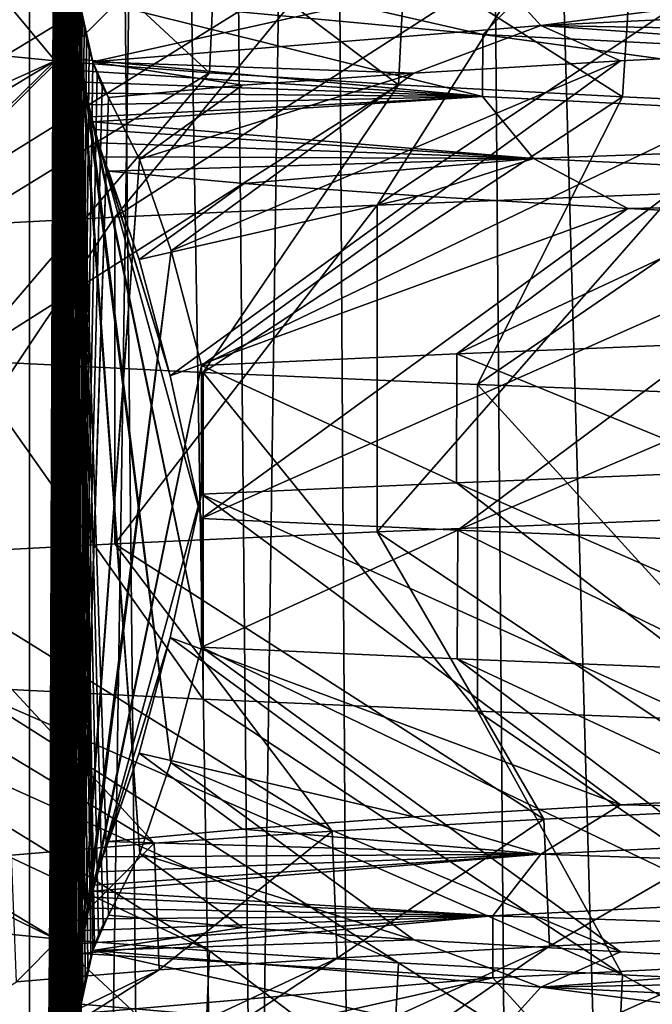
# Model space of a CAD drawing. Header units: millimetres. Extents: x -39.5 to 39.5, y -2 to 94.9.
# Tile 442 of 656: x -13 to -11.7, y 49 to 51. Entities that reach past the tile are written whole.
import ezdxf

# ---------------------------------------------------------------- set-up
doc = ezdxf.new("R2010")
doc.units = ezdxf.units.MM
doc.header["$LTSCALE"] = 65.185185
for name, color, linetype in [('12', 7, 'CONTINUOUS'), ('17', 7, 'CONTINUOUS'), ('172', 7, 'CONTINUOUS'), ('173', 7, 'CONTINUOUS'), ('174', 7, 'CONTINUOUS'), ('175', 7, 'CONTINUOUS'), ('176', 7, 'CONTINUOUS'), ('177', 7, 'CONTINUOUS'), ('39', 7, 'CONTINUOUS'), ('43', 7, 'CONTINUOUS'), ('460', 7, 'CONTINUOUS'), ('530', 7, 'CONTINUOUS'), ('531', 7, 'CONTINUOUS'), ('55', 7, 'CONTINUOUS'), ('619', 7, 'CONTINUOUS'), ('620', 7, 'CONTINUOUS'), ('621', 7, 'CONTINUOUS'), ('622', 7, 'CONTINUOUS')]:
    doc.layers.add(name, color=color, linetype=linetype)

msp = doc.modelspace()

# ---------------------------------------------------------------- linework, layer by layer
at = {"layer": '12', "color": 7, "linetype": 'Continuous'}
for points in [[(-12.7232, 71, 11.4175), (-13.4463, 71, 10.5564), (-13.0028, 38.2974, 10.65), (-12.7232, 71, 11.4175)], [(-12.4134, 38.2987, 11.3315), (-12.7232, 71, 11.4175), (-13.0028, 38.2974, 10.65), (-12.4134, 38.2987, 11.3315)]]:
    msp.add_3dface(points, dxfattribs=at)
at = {"layer": '17', "color": 7, "linetype": 'Continuous'}
for points in [[(-12.8987, 50.8973, -3.6307), (-13.1284, 51.1734, -2.6844), (-13.1339, 50.9211, -2.6571), (-12.8987, 50.8973, -3.6307)], [(-12.8892, 51.1495, -3.6644), (-13.1284, 51.1734, -2.6844), (-12.8987, 50.8973, -3.6307), (-12.8892, 51.1495, -3.6644)], [(-12.5919, 50.8735, -4.5831), (-12.8892, 51.1495, -3.6644), (-12.8987, 50.8973, -3.6307), (-12.5919, 50.8735, -4.5831)], [(-12.5805, 51.1257, -4.6143), (-12.8892, 51.1495, -3.6644), (-12.5919, 50.8735, -4.5831), (-12.5805, 51.1257, -4.6143)], [(-12.215, 50.8497, -5.5095), (-12.5805, 51.1257, -4.6143), (-12.5919, 50.8735, -4.5831), (-12.215, 50.8497, -5.5095)], [(-12.2024, 51.102, -5.5374), (-12.5805, 51.1257, -4.6143), (-12.215, 50.8497, -5.5095), (-12.2024, 51.102, -5.5374)], [(-11.7694, 50.8259, -6.4063), (-12.2024, 51.102, -5.5374), (-12.215, 50.8497, -5.5095), (-11.7694, 50.8259, -6.4063)], [(-11.7531, 51.0781, -6.4363), (-12.2024, 51.102, -5.5374), (-11.7694, 50.8259, -6.4063), (-11.7531, 51.0781, -6.4363)], [(-11.2572, 50.8021, -7.2688), (-11.7531, 51.0781, -6.4363), (-11.7694, 50.8259, -6.4063), (-11.2572, 50.8021, -7.2688)], [(-11.2356, 51.0542, -7.3022), (-11.7531, 51.0781, -6.4363), (-11.2572, 50.8021, -7.2688), (-11.2356, 51.0542, -7.3022)], [(-11.9258, 49.3883, 6.1102), (-11.4369, 49.4121, 6.9826), (-11.9148, 49.1359, 6.1317), (-11.9258, 49.3883, 6.1102)], [(-11.9148, 49.1359, 6.1317), (-11.4369, 49.4121, 6.9826), (-11.4241, 49.1597, 7.0035), (-11.9148, 49.1359, 6.1317)], [(-12.3475, 49.3646, 5.2056), (-11.9258, 49.3883, 6.1102), (-12.3376, 49.1122, 5.2292), (-12.3475, 49.3646, 5.2056)], [(-12.3376, 49.1122, 5.2292), (-11.9258, 49.3883, 6.1102), (-11.9148, 49.1359, 6.1317), (-12.3376, 49.1122, 5.2292)], [(-12.7017, 49.3408, 4.2694), (-12.3475, 49.3646, 5.2056), (-12.6917, 49.0886, 4.299), (-12.7017, 49.3408, 4.2694)], [(-12.6917, 49.0886, 4.299), (-12.3475, 49.3646, 5.2056), (-12.3376, 49.1122, 5.2292), (-12.6917, 49.0886, 4.299)], [(-12.986, 49.317, 3.3052), (-12.7017, 49.3408, 4.2694), (-12.9758, 49.0649, 3.3449), (-12.986, 49.317, 3.3052)], [(-12.9758, 49.0649, 3.3449), (-12.7017, 49.3408, 4.2694), (-12.6917, 49.0886, 4.299), (-12.9758, 49.0649, 3.3449)], [(-12.9059, 48.8979, -3.6052), (-13.1339, 49.1741, -2.6571), (-13.1399, 48.9218, -2.6275), (-12.9059, 48.8979, -3.6052)], [(-12.8987, 49.1503, -3.6307), (-13.1339, 49.1741, -2.6571), (-12.9059, 48.8979, -3.6052), (-12.8987, 49.1503, -3.6307)], [(-12.6019, 48.8742, -4.5554), (-12.8987, 49.1503, -3.6307), (-12.9059, 48.8979, -3.6052), (-12.6019, 48.8742, -4.5554)], [(-12.5919, 49.1265, -4.5831), (-12.8987, 49.1503, -3.6307), (-12.6019, 48.8742, -4.5554), (-12.5919, 49.1265, -4.5831)], [(-12.2276, 48.8505, -5.4814), (-12.5919, 49.1265, -4.5831), (-12.6019, 48.8742, -4.5554), (-12.2276, 48.8505, -5.4814)], [(-12.215, 49.1028, -5.5095), (-12.5919, 49.1265, -4.5831), (-12.2276, 48.8505, -5.4814), (-12.215, 49.1028, -5.5095)], [(-11.7807, 48.8265, -6.3855), (-12.215, 49.1028, -5.5095), (-12.2276, 48.8505, -5.4814), (-11.7807, 48.8265, -6.3855)], [(-11.7694, 49.079, -6.4063), (-12.215, 49.1028, -5.5095), (-11.7807, 48.8265, -6.3855), (-11.7694, 49.079, -6.4063)], [(-11.2637, 48.8024, -7.2587), (-11.7694, 49.079, -6.4063), (-11.7807, 48.8265, -6.3855), (-11.2637, 48.8024, -7.2587)], [(-11.2572, 49.0551, -7.2688), (-11.7694, 49.079, -6.4063), (-11.2637, 48.8024, -7.2587), (-11.2572, 49.0551, -7.2688)]]:
    msp.add_3dface(points, dxfattribs=at)
at = {"layer": '172', "color": 7, "linetype": 'Continuous'}
for points in [[(-13.0809, 50.3012, -5.9001), (-12.5919, 50.8735, -4.5831), (-13.4846, 50.325, -4.908), (-13.0809, 50.3012, -5.9001)], [(-12.215, 50.8497, -5.5095), (-12.5919, 50.8735, -4.5831), (-13.0809, 50.3012, -5.9001), (-12.215, 50.8497, -5.5095)], [(-12.6044, 50.2775, -6.8594), (-12.215, 50.8497, -5.5095), (-13.0809, 50.3012, -5.9001), (-12.6044, 50.2775, -6.8594)], [(-11.7694, 50.8259, -6.4063), (-12.215, 50.8497, -5.5095), (-12.6044, 50.2775, -6.8594), (-11.7694, 50.8259, -6.4063)], [(-12.0577, 50.2537, -7.7804), (-11.7694, 50.8259, -6.4063), (-12.6044, 50.2775, -6.8594), (-12.0577, 50.2537, -7.7804)], [(-11.2572, 50.8021, -7.2688), (-11.7694, 50.8259, -6.4063), (-12.0577, 50.2537, -7.7804), (-11.2572, 50.8021, -7.2688)], [(-11.4438, 50.2299, -8.6581), (-11.2572, 50.8021, -7.2688), (-12.0577, 50.2537, -7.7804), (-11.4438, 50.2299, -8.6581)], [(-11.4241, 49.1597, 7.0035), (-10.8687, 49.1835, 7.8378), (-12.1675, 48.614, 7.6075), (-11.4241, 49.1597, 7.0035)], [(-12.1675, 48.614, 7.6075), (-10.8687, 49.1835, 7.8378), (-11.5662, 48.6377, 8.4939), (-12.1675, 48.614, 7.6075)], [(-11.9148, 49.1359, 6.1317), (-11.4241, 49.1597, 7.0035), (-12.701, 48.5902, 6.6788), (-11.9148, 49.1359, 6.1317)], [(-12.701, 48.5902, 6.6788), (-11.4241, 49.1597, 7.0035), (-12.1675, 48.614, 7.6075), (-12.701, 48.5902, 6.6788)], [(-12.3376, 49.1122, 5.2292), (-11.9148, 49.1359, 6.1317), (-13.1638, 48.5664, 5.7128), (-12.3376, 49.1122, 5.2292)], [(-13.1638, 48.5664, 5.7128), (-11.9148, 49.1359, 6.1317), (-12.701, 48.5902, 6.6788), (-13.1638, 48.5664, 5.7128)], [(-12.6917, 49.0886, 4.299), (-12.3376, 49.1122, 5.2292), (-13.5533, 48.5427, 4.7151), (-12.6917, 49.0886, 4.299)], [(-13.5533, 48.5427, 4.7151), (-12.3376, 49.1122, 5.2292), (-13.1638, 48.5664, 5.7128), (-13.5533, 48.5427, 4.7151)], [(-12.9758, 49.0649, 3.3449), (-12.6917, 49.0886, 4.299), (-13.8672, 48.5189, 3.691), (-12.9758, 49.0649, 3.3449)], [(-13.8672, 48.5189, 3.691), (-12.6917, 49.0886, 4.299), (-13.5533, 48.5427, 4.7151), (-13.8672, 48.5189, 3.691)]]:
    msp.add_3dface(points, dxfattribs=at)
at = {"layer": '173', "color": 7, "linetype": 'Continuous'}
for points in [[(-12.6044, 50.2775, -6.8594), (-13.0809, 50.3012, -5.9001), (-12.6044, 49.6275, -6.8594), (-12.6044, 50.2775, -6.8594)], [(-12.6044, 49.6275, -6.8594), (-13.0809, 50.3012, -5.9001), (-13.0809, 49.6512, -5.9001), (-12.6044, 49.6275, -6.8594)], [(-12.0577, 50.2537, -7.7804), (-12.6044, 50.2775, -6.8594), (-12.0577, 49.6037, -7.7804), (-12.0577, 50.2537, -7.7804)], [(-12.0577, 49.6037, -7.7804), (-12.6044, 50.2775, -6.8594), (-12.6044, 49.6275, -6.8594), (-12.0577, 49.6037, -7.7804)], [(-11.4438, 50.2299, -8.6581), (-12.0577, 50.2537, -7.7804), (-11.4438, 49.5799, -8.6581), (-11.4438, 50.2299, -8.6581)], [(-11.4438, 49.5799, -8.6581), (-12.0577, 50.2537, -7.7804), (-12.0577, 49.6037, -7.7804), (-11.4438, 49.5799, -8.6581)]]:
    msp.add_3dface(points, dxfattribs=at)
at = {"layer": '174', "color": 7, "linetype": 'Continuous'}
for points in [[(-12.5919, 49.1265, -4.5831), (-12.215, 49.1028, -5.5095), (-13.4846, 49.675, -4.908), (-12.5919, 49.1265, -4.5831)], [(-12.215, 49.1028, -5.5095), (-13.0809, 49.6512, -5.9001), (-13.4846, 49.675, -4.908), (-12.215, 49.1028, -5.5095)], [(-12.215, 49.1028, -5.5095), (-11.7694, 49.079, -6.4063), (-13.0809, 49.6512, -5.9001), (-12.215, 49.1028, -5.5095)], [(-11.7694, 49.079, -6.4063), (-12.6044, 49.6275, -6.8594), (-13.0809, 49.6512, -5.9001), (-11.7694, 49.079, -6.4063)], [(-11.7694, 49.079, -6.4063), (-12.0577, 49.6037, -7.7804), (-12.6044, 49.6275, -6.8594), (-11.7694, 49.079, -6.4063)], [(-11.7694, 49.079, -6.4063), (-11.2572, 49.0551, -7.2688), (-12.0577, 49.6037, -7.7804), (-11.7694, 49.079, -6.4063)], [(-11.2572, 49.0551, -7.2688), (-11.4438, 49.5799, -8.6581), (-12.0577, 49.6037, -7.7804), (-11.2572, 49.0551, -7.2688)]]:
    msp.add_3dface(points, dxfattribs=at)
at = {"layer": '175', "color": 7, "linetype": 'Continuous'}
for points in [[(-11.9258, 51.1353, 6.1102), (-11.4369, 51.1591, 6.9826), (-12.2575, 50.6102, 7.4617), (-11.9258, 51.1353, 6.1102)], [(-12.2575, 50.6102, 7.4617), (-11.4369, 51.1591, 6.9826), (-11.6668, 50.6339, 8.3552), (-12.2575, 50.6102, 7.4617)], [(-12.3475, 51.1116, 5.2056), (-11.9258, 51.1353, 6.1102), (-12.7799, 50.5864, 6.5267), (-12.3475, 51.1116, 5.2056)], [(-12.7799, 50.5864, 6.5267), (-11.9258, 51.1353, 6.1102), (-12.2575, 50.6102, 7.4617), (-12.7799, 50.5864, 6.5267)], [(-12.7017, 51.0878, 4.2694), (-12.3475, 51.1116, 5.2056), (-13.2311, 50.5626, 5.5552), (-12.7017, 51.0878, 4.2694)], [(-13.2311, 50.5626, 5.5552), (-12.3475, 51.1116, 5.2056), (-12.7799, 50.5864, 6.5267), (-13.2311, 50.5626, 5.5552)], [(-12.986, 51.0639, 3.3052), (-12.7017, 51.0878, 4.2694), (-13.6086, 50.5389, 4.5529), (-12.986, 51.0639, 3.3052)], [(-13.6086, 50.5389, 4.5529), (-12.7017, 51.0878, 4.2694), (-13.2311, 50.5626, 5.5552), (-13.6086, 50.5389, 4.5529)], [(-12.8987, 50.8973, -3.6307), (-13.1339, 50.9211, -2.6571), (-14.0647, 50.3725, -2.8474), (-12.8987, 50.8973, -3.6307)], [(-13.8131, 50.3488, -3.8885), (-12.8987, 50.8973, -3.6307), (-14.0647, 50.3725, -2.8474), (-13.8131, 50.3488, -3.8885)], [(-13.4846, 50.325, -4.908), (-12.8987, 50.8973, -3.6307), (-13.8131, 50.3488, -3.8885), (-13.4846, 50.325, -4.908)], [(-12.5919, 50.8735, -4.5831), (-12.8987, 50.8973, -3.6307), (-13.4846, 50.325, -4.908), (-12.5919, 50.8735, -4.5831)]]:
    msp.add_3dface(points, dxfattribs=at)
at = {"layer": '176', "color": 7, "linetype": 'Continuous'}
for points in [[(-12.2575, 50.6102, 7.4617), (-11.6668, 50.6339, 8.3552), (-12.2575, 49.9602, 7.4617), (-12.2575, 50.6102, 7.4617)], [(-12.2575, 49.9602, 7.4617), (-11.6668, 50.6339, 8.3552), (-11.6668, 49.9839, 8.3552), (-12.2575, 49.9602, 7.4617)], [(-12.7799, 50.5864, 6.5267), (-12.2575, 50.6102, 7.4617), (-12.7799, 49.9364, 6.5267), (-12.7799, 50.5864, 6.5267)], [(-12.7799, 49.9364, 6.5267), (-12.2575, 50.6102, 7.4617), (-12.2575, 49.9602, 7.4617), (-12.7799, 49.9364, 6.5267)], [(-13.2311, 50.5626, 5.5552), (-12.7799, 50.5864, 6.5267), (-13.2311, 49.9126, 5.5552), (-13.2311, 50.5626, 5.5552)], [(-13.2311, 49.9126, 5.5552), (-12.7799, 50.5864, 6.5267), (-12.7799, 49.9364, 6.5267), (-13.2311, 49.9126, 5.5552)]]:
    msp.add_3dface(points, dxfattribs=at)
at = {"layer": '177', "color": 7, "linetype": 'Continuous'}
for points in [[(-11.4369, 49.4121, 6.9826), (-12.2575, 49.9602, 7.4617), (-11.6668, 49.9839, 8.3552), (-11.4369, 49.4121, 6.9826)], [(-11.9258, 49.3883, 6.1102), (-12.7799, 49.9364, 6.5267), (-12.2575, 49.9602, 7.4617), (-11.9258, 49.3883, 6.1102)], [(-11.4369, 49.4121, 6.9826), (-11.9258, 49.3883, 6.1102), (-12.2575, 49.9602, 7.4617), (-11.4369, 49.4121, 6.9826)], [(-12.3475, 49.3646, 5.2056), (-13.2311, 49.9126, 5.5552), (-12.7799, 49.9364, 6.5267), (-12.3475, 49.3646, 5.2056)], [(-11.9258, 49.3883, 6.1102), (-12.3475, 49.3646, 5.2056), (-12.7799, 49.9364, 6.5267), (-11.9258, 49.3883, 6.1102)], [(-12.7017, 49.3408, 4.2694), (-13.6086, 49.8889, 4.5529), (-13.2311, 49.9126, 5.5552), (-12.7017, 49.3408, 4.2694)], [(-12.3475, 49.3646, 5.2056), (-12.7017, 49.3408, 4.2694), (-13.2311, 49.9126, 5.5552), (-12.3475, 49.3646, 5.2056)], [(-12.7017, 49.3408, 4.2694), (-12.986, 49.317, 3.3052), (-13.6086, 49.8889, 4.5529), (-12.7017, 49.3408, 4.2694)], [(-13.1339, 49.1741, -2.6571), (-12.8987, 49.1503, -3.6307), (-14.0647, 49.7225, -2.8474), (-13.1339, 49.1741, -2.6571)], [(-12.8987, 49.1503, -3.6307), (-13.8131, 49.6988, -3.8885), (-14.0647, 49.7225, -2.8474), (-12.8987, 49.1503, -3.6307)], [(-12.8987, 49.1503, -3.6307), (-12.5919, 49.1265, -4.5831), (-13.8131, 49.6988, -3.8885), (-12.8987, 49.1503, -3.6307)], [(-12.5919, 49.1265, -4.5831), (-13.4846, 49.675, -4.908), (-13.8131, 49.6988, -3.8885), (-12.5919, 49.1265, -4.5831)]]:
    msp.add_3dface(points, dxfattribs=at)
at = {"layer": '39', "color": 7, "linetype": 'Continuous'}
for points in [[(-12.1789, 71, 12.4517), (-12.9633, 71, 11.6328), (-12.6296, 38.2987, 11.5253), (-12.1789, 71, 12.4517)], [(-12.1789, 71, 12.4517), (-12.6296, 38.2987, 11.5253), (-11.922, 38.2971, 12.2557), (-12.1789, 71, 12.4517)], [(-11.3428, 71, 13.2178), (-12.1789, 71, 12.4517), (-11.1708, 38.2971, 12.9442), (-11.3428, 71, 13.2178)], [(-11.1708, 38.2971, 12.9442), (-12.1789, 71, 12.4517), (-11.922, 38.2971, 12.2557), (-11.1708, 38.2971, 12.9442)]]:
    msp.add_3dface(points, dxfattribs=at)
at = {"layer": '43', "color": 7, "linetype": 'Continuous'}
for points in [[(-13.586, 38.2987, -10.3807), (-13.2178, 71, -11.3428), (-12.9442, 38.2971, -11.1708), (-13.586, 38.2987, -10.3807)], [(-13.2178, 71, -11.3428), (-12.4517, 71, -12.1789), (-12.9442, 38.2971, -11.1708), (-13.2178, 71, -11.3428)], [(-12.9442, 38.2971, -11.1708), (-12.4517, 71, -12.1789), (-12.2557, 38.2971, -11.922), (-12.9442, 38.2971, -11.1708)], [(-12.4517, 71, -12.1789), (-11.6328, 71, -12.9633), (-11.5253, 38.2987, -12.6296), (-12.4517, 71, -12.1789)], [(-12.4517, 71, -12.1789), (-11.5253, 38.2987, -12.6296), (-12.2557, 38.2971, -11.922), (-12.4517, 71, -12.1789)]]:
    msp.add_3dface(points, dxfattribs=at)
at = {"layer": '460', "linetype": 'Continuous'}
for points in [[(-12.0993, 50.3146, 7.4329), (-11.5292, 50.0812, 8.2897), (-11.5268, 50.3377, 8.293), (-12.0993, 50.3146, 7.4329)], [(-12.6076, 50.2914, 6.5337), (-12.1, 50.0581, 7.4317), (-12.0993, 50.3146, 7.4329), (-12.6076, 50.2914, 6.5337)], [(-12.1, 50.0581, 7.4317), (-11.5292, 50.0812, 8.2897), (-12.0993, 50.3146, 7.4329), (-12.1, 50.0581, 7.4317)], [(-12.6076, 50.035, 6.5337), (-12.1, 50.0581, 7.4317), (-12.6076, 50.2914, 6.5337), (-12.6076, 50.035, 6.5337)], [(-12.6076, 49.7306, -6.5337), (-12.6076, 49.987, -6.5337), (-12.0972, 49.9638, -7.4363), (-12.6076, 49.7306, -6.5337)], [(-12.0983, 49.7074, -7.4344), (-12.6076, 49.7306, -6.5337), (-12.0972, 49.9638, -7.4363), (-12.0983, 49.7074, -7.4344)], [(-11.525, 49.6842, -8.2954), (-12.0983, 49.7074, -7.4344), (-12.0972, 49.9638, -7.4363), (-11.525, 49.6842, -8.2954)], [(-11.5231, 49.9405, -8.2981), (-11.525, 49.6842, -8.2954), (-12.0972, 49.9638, -7.4363), (-11.5231, 49.9405, -8.2981)]]:
    msp.add_3dface(points, dxfattribs=at)
at = {"layer": '530', "linetype": 'Continuous'}
for points in [[(-12.8503, 38.9766, -1.9023), (-12.95, 67), (-12.8478, 39.0153, -1.9499), (-12.8503, 38.9766, -1.9023)], [(-12.95, 67), (-12.8503, 38.9766, -1.9023), (-12.95, 38), (-12.95, 67)], [(-12.8478, 39.0153, -1.9499), (-12.95, 67), (-12.8467, 39.0248, -1.9707), (-12.8478, 39.0153, -1.9499)], [(-12.8467, 39.0248, -1.9707), (-12.95, 67), (-12.8442, 39.0424, -2.0183), (-12.8467, 39.0248, -1.9707)], [(-12.8442, 39.0424, -2.0183), (-12.95, 67), (-12.8503, 40.9766, -1.9023), (-12.8442, 39.0424, -2.0183)], [(-12.8503, 40.9766, -1.9023), (-12.95, 67), (-12.8478, 41.0153, -1.9499), (-12.8503, 40.9766, -1.9023)], [(-12.8478, 41.0153, -1.9499), (-12.95, 67), (-12.8467, 41.0248, -1.9707), (-12.8478, 41.0153, -1.9499)], [(-12.8467, 41.0248, -1.9707), (-12.95, 67), (-12.8442, 41.0424, -2.0183), (-12.8467, 41.0248, -1.9707)], [(-12.8442, 41.0424, -2.0183), (-12.95, 67), (-12.8503, 42.9766, -1.9023), (-12.8442, 41.0424, -2.0183)], [(-12.8503, 42.9766, -1.9023), (-12.95, 67), (-12.8478, 43.0153, -1.9499), (-12.8503, 42.9766, -1.9023)], [(-12.8478, 43.0153, -1.9499), (-12.95, 67), (-12.8467, 43.0248, -1.9707), (-12.8478, 43.0153, -1.9499)], [(-12.8467, 43.0248, -1.9707), (-12.95, 67), (-12.8442, 43.0424, -2.0183), (-12.8467, 43.0248, -1.9707)], [(-12.8442, 43.0424, -2.0183), (-12.95, 67), (-12.8503, 44.9766, -1.9023), (-12.8442, 43.0424, -2.0183)], [(-12.8503, 44.9766, -1.9023), (-12.95, 67), (-12.8478, 45.0153, -1.9499), (-12.8503, 44.9766, -1.9023)], [(-12.8478, 45.0153, -1.9499), (-12.95, 67), (-12.8467, 45.0248, -1.9707), (-12.8478, 45.0153, -1.9499)], [(-12.8467, 45.0248, -1.9707), (-12.95, 67), (-12.8442, 45.0424, -2.0183), (-12.8467, 45.0248, -1.9707)], [(-12.8442, 45.0424, -2.0183), (-12.95, 67), (-12.8503, 46.9766, -1.9023), (-12.8442, 45.0424, -2.0183)], [(-12.8503, 46.9766, -1.9023), (-12.95, 67), (-12.8478, 47.0153, -1.9499), (-12.8503, 46.9766, -1.9023)], [(-12.8478, 47.0153, -1.9499), (-12.95, 67), (-12.8467, 47.0248, -1.9707), (-12.8478, 47.0153, -1.9499)], [(-12.8467, 47.0248, -1.9707), (-12.95, 67), (-12.8442, 47.0424, -2.0183), (-12.8467, 47.0248, -1.9707)], [(-12.8442, 47.0424, -2.0183), (-12.95, 67), (-12.8401, 47.0654, -2.0979), (-12.8442, 47.0424, -2.0183)], [(-12.8401, 47.0654, -2.0979), (-12.95, 67), (-12.85, 48.9849, -1.9072), (-12.8401, 47.0654, -2.0979)], [(-12.85, 48.9849, -1.9072), (-12.95, 67), (-12.8472, 49.0206, -1.961), (-12.85, 48.9849, -1.9072)], [(-12.8472, 49.0206, -1.961), (-12.95, 67), (-12.8436, 49.0461, -2.0298), (-12.8472, 49.0206, -1.961)], [(-12.8436, 49.0461, -2.0298), (-12.95, 67), (-12.8393, 49.0691, -2.1126), (-12.8436, 49.0461, -2.0298)], [(-12.8393, 49.0691, -2.1126), (-12.95, 67), (-12.8503, 50.9766, -1.9023), (-12.8393, 49.0691, -2.1126)], [(-12.8503, 50.9766, -1.9023), (-12.95, 67), (-12.8478, 51.0153, -1.9499), (-12.8503, 50.9766, -1.9023)], [(-12.8341, 49.0915, -2.2114), (-12.8393, 49.0691, -2.1126), (-12.8503, 50.9766, -1.9023), (-12.8341, 49.0915, -2.2114)], [(-12.828, 49.1139, -2.3283), (-12.8341, 49.0915, -2.2114), (-12.8503, 50.9766, -1.9023), (-12.828, 49.1139, -2.3283)], [(-12.8238, 49.1273, -2.4074), (-12.828, 49.1139, -2.3283), (-12.8503, 50.9766, -1.9023), (-12.8238, 49.1273, -2.4074)], [(-12.8208, 49.1363, -2.4647), (-12.8238, 49.1273, -2.4074), (-12.8503, 50.9766, -1.9023), (-12.8208, 49.1363, -2.4647)], [(-12.8495, 50.9313, -1.9186), (-12.8208, 49.1363, -2.4647), (-12.8503, 50.9766, -1.9023), (-12.8495, 50.9313, -1.9186)], [(-12.8126, 49.1582, -2.6215), (-12.8208, 49.1363, -2.4647), (-12.8495, 50.9313, -1.9186), (-12.8126, 49.1582, -2.6215)], [(-12.8033, 49.179, -2.8), (-12.8126, 49.1582, -2.6215), (-12.8495, 50.9313, -1.9186), (-12.8033, 49.179, -2.8)], [(-12.7927, 49.1975, -3.001), (-12.8033, 49.179, -2.8), (-12.8495, 50.9313, -1.9186), (-12.7927, 49.1975, -3.001)], [(-12.7306, 49.3205, -4.1862), (-12.7927, 49.1975, -3.001), (-12.8495, 50.9313, -1.9186), (-12.7306, 49.3205, -4.1862)], [(-12.8467, 50.9004, -1.9703), (-12.7306, 49.3205, -4.1862), (-12.8495, 50.9313, -1.9186), (-12.8467, 50.9004, -1.9703)], [(-12.8438, 50.8776, -2.0257), (-12.7306, 49.3205, -4.1862), (-12.8467, 50.9004, -1.9703), (-12.8438, 50.8776, -2.0257)], [(-12.6684, 49.5016, -5.3731), (-12.7306, 49.3205, -4.1862), (-12.8438, 50.8776, -2.0257), (-12.6684, 49.5016, -5.3731)], [(-12.8404, 50.8554, -2.0917), (-12.6684, 49.5016, -5.3731), (-12.8438, 50.8776, -2.0257), (-12.8404, 50.8554, -2.0917)], [(-12.8364, 50.8332, -2.1685), (-12.6684, 49.5016, -5.3731), (-12.8404, 50.8554, -2.0917), (-12.8364, 50.8332, -2.1685)], [(-12.8316, 50.8101, -2.2583), (-12.6684, 49.5016, -5.3731), (-12.8364, 50.8332, -2.1685), (-12.8316, 50.8101, -2.2583)], [(-12.6076, 49.7306, -6.5337), (-12.6684, 49.5016, -5.3731), (-12.8316, 50.8101, -2.2583), (-12.6076, 49.7306, -6.5337)], [(-12.8261, 50.786, -2.3635), (-12.6076, 49.7306, -6.5337), (-12.8316, 50.8101, -2.2583), (-12.8261, 50.786, -2.3635)], [(-12.8237, 50.7762, -2.4091), (-12.6076, 49.7306, -6.5337), (-12.8261, 50.786, -2.3635), (-12.8237, 50.7762, -2.4091)], [(-12.8197, 50.7607, -2.4856), (-12.6076, 49.7306, -6.5337), (-12.8237, 50.7762, -2.4091), (-12.8197, 50.7607, -2.4856)], [(-12.6076, 49.987, -6.5337), (-12.6076, 49.7306, -6.5337), (-12.8197, 50.7607, -2.4856), (-12.6076, 49.987, -6.5337)], [(-12.8123, 50.7342, -2.628), (-12.6076, 49.987, -6.5337), (-12.8197, 50.7607, -2.4856), (-12.8123, 50.7342, -2.628)], [(-12.6697, 50.2705, -5.3484), (-12.6076, 49.987, -6.5337), (-12.8123, 50.7342, -2.628), (-12.6697, 50.2705, -5.3484)], [(-12.8034, 50.7063, -2.7974), (-12.6697, 50.2705, -5.3484), (-12.8123, 50.7342, -2.628), (-12.8034, 50.7063, -2.7974)], [(-12.7314, 50.502, -4.1702), (-12.6697, 50.2705, -5.3484), (-12.8034, 50.7063, -2.7974), (-12.7314, 50.502, -4.1702)], [(-12.7927, 50.6778, -3.001), (-12.7314, 50.502, -4.1702), (-12.8034, 50.7063, -2.7974), (-12.7927, 50.6778, -3.001)]]:
    msp.add_3dface(points, dxfattribs=at)
at = {"layer": '531', "linetype": 'Continuous'}
for points in [[(-12.8452, 67, 2.0005), (-12.95, 67), (-12.95, 38), (-12.8452, 67, 2.0005)], [(-12.8452, 67, 2.0005), (-12.95, 38), (-12.8503, 65.0704, 1.9017), (-12.8452, 67, 2.0005)], [(-12.8503, 65.0704, 1.9017), (-12.95, 38), (-12.8495, 65.0261, 1.9183), (-12.8503, 65.0704, 1.9017)], [(-12.8495, 65.0261, 1.9183), (-12.95, 38), (-12.8467, 64.9974, 1.9702), (-12.8495, 65.0261, 1.9183)], [(-12.8467, 64.9974, 1.9702), (-12.95, 38), (-12.8434, 64.9747, 2.0336), (-12.8467, 64.9974, 1.9702)], [(-12.8434, 64.9747, 2.0336), (-12.95, 38), (-12.85, 63.0799, 1.9079), (-12.8434, 64.9747, 2.0336)], [(-12.85, 63.0799, 1.9079), (-12.95, 38), (-12.8499, 63.0335, 1.9103), (-12.85, 63.0799, 1.9079)], [(-12.8499, 63.0335, 1.9103), (-12.95, 38), (-12.8473, 63.0017, 1.9603), (-12.8499, 63.0335, 1.9103)], [(-12.8473, 63.0017, 1.9603), (-12.95, 38), (-12.844, 62.9781, 2.023), (-12.8473, 63.0017, 1.9603)], [(-12.844, 62.9781, 2.023), (-12.95, 38), (-12.85, 61.0799, 1.9079), (-12.844, 62.9781, 2.023)], [(-12.85, 61.0799, 1.9079), (-12.95, 38), (-12.8499, 61.0335, 1.9103), (-12.85, 61.0799, 1.9079)], [(-12.8499, 61.0335, 1.9103), (-12.95, 38), (-12.8473, 61.0017, 1.9603), (-12.8499, 61.0335, 1.9103)], [(-12.8473, 61.0017, 1.9603), (-12.95, 38), (-12.844, 60.978, 2.023), (-12.8473, 61.0017, 1.9603)], [(-12.844, 60.978, 2.023), (-12.95, 38), (-12.85, 59.0799, 1.9079), (-12.844, 60.978, 2.023)], [(-12.85, 59.0799, 1.9079), (-12.95, 38), (-12.8499, 59.0335, 1.9103), (-12.85, 59.0799, 1.9079)], [(-12.8499, 59.0335, 1.9103), (-12.95, 38), (-12.8473, 59.0017, 1.9603), (-12.8499, 59.0335, 1.9103)], [(-12.8473, 59.0017, 1.9603), (-12.95, 38), (-12.844, 58.978, 2.023), (-12.8473, 59.0017, 1.9603)], [(-12.844, 58.978, 2.023), (-12.95, 38), (-12.85, 57.0799, 1.9079), (-12.844, 58.978, 2.023)], [(-12.85, 57.0799, 1.9079), (-12.95, 38), (-12.8499, 57.0335, 1.9103), (-12.85, 57.0799, 1.9079)], [(-12.8499, 57.0335, 1.9103), (-12.95, 38), (-12.8473, 57.0017, 1.9603), (-12.8499, 57.0335, 1.9103)], [(-12.8473, 57.0017, 1.9603), (-12.95, 38), (-12.844, 56.9781, 2.023), (-12.8473, 57.0017, 1.9603)], [(-12.844, 56.9781, 2.023), (-12.95, 38), (-12.8398, 56.9555, 2.1022), (-12.844, 56.9781, 2.023)], [(-12.8398, 56.9555, 2.1022), (-12.95, 38), (-12.85, 55.0799, 1.9079), (-12.8398, 56.9555, 2.1022)], [(-12.85, 55.0799, 1.9079), (-12.95, 38), (-12.8499, 55.0335, 1.9103), (-12.85, 55.0799, 1.9079)], [(-12.8499, 55.0335, 1.9103), (-12.95, 38), (-12.8473, 55.0017, 1.9603), (-12.8499, 55.0335, 1.9103)], [(-12.8473, 55.0017, 1.9603), (-12.95, 38), (-12.844, 54.9781, 2.023), (-12.8473, 55.0017, 1.9603)], [(-12.844, 54.9781, 2.023), (-12.95, 38), (-12.8398, 54.9555, 2.1022), (-12.844, 54.9781, 2.023)], [(-12.8398, 54.9555, 2.1022), (-12.95, 38), (-12.85, 53.0799, 1.9079), (-12.8398, 54.9555, 2.1022)], [(-12.85, 53.0799, 1.9079), (-12.95, 38), (-12.8499, 53.0335, 1.9103), (-12.85, 53.0799, 1.9079)], [(-12.8499, 53.0335, 1.9103), (-12.95, 38), (-12.8473, 53.0017, 1.9603), (-12.8499, 53.0335, 1.9103)], [(-12.8473, 53.0017, 1.9603), (-12.95, 38), (-12.844, 52.978, 2.023), (-12.8473, 53.0017, 1.9603)], [(-12.844, 52.978, 2.023), (-12.95, 38), (-12.8398, 52.9555, 2.1022), (-12.844, 52.978, 2.023)], [(-12.8398, 52.9555, 2.1022), (-12.95, 38), (-12.8504, 51.0475, 1.9006), (-12.8398, 52.9555, 2.1022)], [(-12.8504, 51.0475, 1.9006), (-12.95, 38), (-12.8482, 51.0106, 1.9422), (-12.8504, 51.0475, 1.9006)], [(-12.8482, 51.0106, 1.9422), (-12.95, 38), (-12.8467, 50.9969, 1.9715), (-12.8482, 51.0106, 1.9422)], [(-12.8467, 50.9969, 1.9715), (-12.95, 38), (-12.8451, 50.9855, 2.0009), (-12.8467, 50.9969, 1.9715)], [(-12.8451, 50.9855, 2.0009), (-12.95, 38), (-12.8413, 50.9631, 2.0733), (-12.8451, 50.9855, 2.0009)], [(-12.8413, 50.9631, 2.0733), (-12.95, 38), (-12.8367, 50.9411, 2.1624), (-12.8413, 50.9631, 2.0733)], [(-12.8367, 50.9411, 2.1624), (-12.95, 38), (-12.85, 49.0799, 1.9079), (-12.8367, 50.9411, 2.1624)], [(-12.8311, 50.9189, 2.2696), (-12.8367, 50.9411, 2.1624), (-12.85, 49.0799, 1.9079), (-12.8311, 50.9189, 2.2696)], [(-12.8241, 50.8955, 2.4022), (-12.8311, 50.9189, 2.2696), (-12.85, 49.0799, 1.9079), (-12.8241, 50.8955, 2.4022)], [(-12.8155, 50.871, 2.5671), (-12.8241, 50.8955, 2.4022), (-12.85, 49.0799, 1.9079), (-12.8155, 50.871, 2.5671)], [(-12.8051, 50.8467, 2.7649), (-12.8155, 50.871, 2.5671), (-12.85, 49.0799, 1.9079), (-12.8051, 50.8467, 2.7649)], [(-12.7927, 50.8245, 3.001), (-12.8051, 50.8467, 2.7649), (-12.85, 49.0799, 1.9079), (-12.7927, 50.8245, 3.001)], [(-12.8476, 49.1139, 1.9548), (-12.7927, 50.8245, 3.001), (-12.85, 49.0799, 1.9079), (-12.8476, 49.1139, 1.9548)], [(-12.7309, 50.7021, 4.1811), (-12.7927, 50.8245, 3.001), (-12.8476, 49.1139, 1.9548), (-12.7309, 50.7021, 4.1811)], [(-12.8468, 49.1215, 1.9701), (-12.7309, 50.7021, 4.1811), (-12.8476, 49.1139, 1.9548), (-12.8468, 49.1215, 1.9701)], [(-12.8443, 49.1414, 2.0178), (-12.7309, 50.7021, 4.1811), (-12.8468, 49.1215, 1.9701), (-12.8443, 49.1414, 2.0178)], [(-12.6682, 50.5197, 5.3772), (-12.7309, 50.7021, 4.1811), (-12.8443, 49.1414, 2.0178), (-12.6682, 50.5197, 5.3772)], [(-12.8404, 49.1667, 2.0922), (-12.6682, 50.5197, 5.3772), (-12.8443, 49.1414, 2.0178), (-12.8404, 49.1667, 2.0922)], [(-12.8361, 49.19, 2.1729), (-12.6682, 50.5197, 5.3772), (-12.8404, 49.1667, 2.0922), (-12.8361, 49.19, 2.1729)], [(-12.8317, 49.2116, 2.2573), (-12.6682, 50.5197, 5.3772), (-12.8361, 49.19, 2.1729), (-12.8317, 49.2116, 2.2573)], [(-12.6076, 50.2914, 6.5337), (-12.6682, 50.5197, 5.3772), (-12.8317, 49.2116, 2.2573), (-12.6076, 50.2914, 6.5337)], [(-12.8267, 49.2335, 2.3522), (-12.6076, 50.2914, 6.5337), (-12.8317, 49.2116, 2.2573), (-12.8267, 49.2335, 2.3522)], [(-12.8239, 49.2453, 2.4066), (-12.6076, 50.2914, 6.5337), (-12.8267, 49.2335, 2.3522), (-12.8239, 49.2453, 2.4066)], [(-12.8208, 49.2574, 2.4657), (-12.6076, 50.2914, 6.5337), (-12.8239, 49.2453, 2.4066), (-12.8208, 49.2574, 2.4657)], [(-12.6076, 50.035, 6.5337), (-12.6076, 50.2914, 6.5337), (-12.8208, 49.2574, 2.4657), (-12.6076, 50.035, 6.5337)], [(-12.8134, 49.284, 2.6061), (-12.6076, 50.035, 6.5337), (-12.8208, 49.2574, 2.4657), (-12.8134, 49.284, 2.6061)], [(-12.6699, 49.7502, 5.345), (-12.6076, 50.035, 6.5337), (-12.8134, 49.284, 2.6061), (-12.6699, 49.7502, 5.345)], [(-12.8042, 49.3133, 2.7817), (-12.6699, 49.7502, 5.345), (-12.8134, 49.284, 2.6061), (-12.8042, 49.3133, 2.7817)], [(-12.7316, 49.5199, 4.1674), (-12.6699, 49.7502, 5.345), (-12.8042, 49.3133, 2.7817), (-12.7316, 49.5199, 4.1674)], [(-12.7927, 49.3442, 3.001), (-12.7316, 49.5199, 4.1674), (-12.8042, 49.3133, 2.7817), (-12.7927, 49.3442, 3.001)], [(-12.85, 49.0799, 1.9079), (-12.95, 38), (-12.8499, 49.0335, 1.9103), (-12.85, 49.0799, 1.9079)], [(-12.8499, 49.0335, 1.9103), (-12.95, 38), (-12.8473, 49.0017, 1.9603), (-12.8499, 49.0335, 1.9103)]]:
    msp.add_3dface(points, dxfattribs=at)
at = {"layer": '55', "color": 7, "linetype": 'Continuous'}
for points in [[(-12.7232, 71, 11.4175), (-12.4134, 38.2987, 11.3315), (-12.9633, 71, 11.6328), (-12.7232, 71, 11.4175)], [(-12.9633, 71, 11.6328), (-12.4134, 38.2987, 11.3315), (-12.6296, 38.2987, 11.5253), (-12.9633, 71, 11.6328)]]:
    msp.add_3dface(points, dxfattribs=at)
at = {"layer": '619', "linetype": 'Continuous'}
for points in [[(-10.5384, 51.1479, 7.6068), (-12.0269, 51.0727, 4.9269), (-11.932, 50.9677, 5.2805), (-10.5384, 51.1479, 7.6068)], [(-10.4075, 51.0412, 7.8703), (-10.5384, 51.1479, 7.6068), (-11.932, 50.9677, 5.2805), (-10.4075, 51.0412, 7.8703)], [(-12.8467, 51.0248, -1.9707), (-12.8238, 51.1273, -2.4074), (-12.0474, 50.9503, -4.8764), (-12.8467, 51.0248, -1.9707)], [(-12.8238, 51.1273, -2.4074), (-11.9466, 51.0549, -5.2468), (-12.0474, 50.9503, -4.8764), (-12.8238, 51.1273, -2.4074)], [(-12.8467, 50.9969, 1.9715), (-12.8241, 50.8955, 2.4022), (-12.0269, 51.0727, 4.9269), (-12.8467, 50.9969, 1.9715)], [(-12.0269, 51.0727, 4.9269), (-12.8241, 50.8955, 2.4022), (-11.932, 50.9677, 5.2805), (-12.0269, 51.0727, 4.9269)], [(-12.0474, 50.9503, -4.8764), (-11.9466, 51.0549, -5.2468), (-10.6013, 50.8763, -7.5188), (-12.0474, 50.9503, -4.8764)], [(-11.9466, 51.0549, -5.2468), (-10.4506, 50.9823, -7.8125), (-10.6013, 50.8763, -7.5188), (-11.9466, 51.0549, -5.2468)], [(-10.4075, 51.0412, 7.8703), (-11.932, 50.9677, 5.2805), (-10.7447, 50.9464, 7.5639), (-10.4075, 51.0412, 7.8703)], [(-12.8467, 50.9004, -1.9703), (-12.8478, 51.0153, -1.9499), (-12.8467, 51.0248, -1.9707), (-12.8467, 50.9004, -1.9703)], [(-12.8467, 50.9004, -1.9703), (-12.8467, 51.0248, -1.9707), (-12.048, 50.8265, -4.8751), (-12.8467, 50.9004, -1.9703)], [(-12.8467, 51.0248, -1.9707), (-12.0474, 50.9503, -4.8764), (-12.048, 50.8265, -4.8751), (-12.8467, 51.0248, -1.9707)], [(-12.8495, 50.9313, -1.9186), (-12.8503, 50.9766, -1.9023), (-12.8478, 51.0153, -1.9499), (-12.8495, 50.9313, -1.9186)], [(-12.8467, 50.9004, -1.9703), (-12.8495, 50.9313, -1.9186), (-12.8478, 51.0153, -1.9499), (-12.8467, 50.9004, -1.9703)], [(-12.8467, 50.9969, 1.9715), (-12.8451, 50.9855, 2.0009), (-12.8413, 50.9631, 2.0733), (-12.8467, 50.9969, 1.9715)], [(-12.8467, 50.9969, 1.9715), (-12.8413, 50.9631, 2.0733), (-12.8367, 50.9411, 2.1624), (-12.8467, 50.9969, 1.9715)], [(-12.8467, 50.9969, 1.9715), (-12.8367, 50.9411, 2.1624), (-12.8311, 50.9189, 2.2696), (-12.8467, 50.9969, 1.9715)], [(-12.8467, 50.9969, 1.9715), (-12.8311, 50.9189, 2.2696), (-12.8241, 50.8955, 2.4022), (-12.8467, 50.9969, 1.9715)], [(-11.932, 50.9677, 5.2805), (-12.8241, 50.8955, 2.4022), (-12.185, 50.8733, 4.9178), (-11.932, 50.9677, 5.2805)], [(-11.773, 50.8977, 5.8358), (-11.932, 50.9677, 5.2805), (-12.185, 50.8733, 4.9178), (-11.773, 50.8977, 5.8358)], [(-10.7447, 50.9464, 7.5639), (-11.932, 50.9677, 5.2805), (-11.2919, 50.9221, 6.7195), (-10.7447, 50.9464, 7.5639)], [(-11.2919, 50.9221, 6.7195), (-11.932, 50.9677, 5.2805), (-11.773, 50.8977, 5.8358), (-11.2919, 50.9221, 6.7195)], [(-12.048, 50.8265, -4.8751), (-12.0474, 50.9503, -4.8764), (-10.602, 50.7526, -7.5178), (-12.048, 50.8265, -4.8751)], [(-12.0474, 50.9503, -4.8764), (-10.6013, 50.8763, -7.5188), (-10.602, 50.7526, -7.5178), (-12.0474, 50.9503, -4.8764)], [(-12.8438, 50.8776, -2.0257), (-12.8467, 50.9004, -1.9703), (-12.048, 50.8265, -4.8751), (-12.8438, 50.8776, -2.0257)], [(-12.8241, 50.8955, 2.4022), (-12.8155, 50.871, 2.5671), (-12.8051, 50.8467, 2.7649), (-12.8241, 50.8955, 2.4022)], [(-12.8241, 50.8955, 2.4022), (-12.8051, 50.8467, 2.7649), (-12.7927, 50.8245, 3.001), (-12.8241, 50.8955, 2.4022)], [(-12.8241, 50.8955, 2.4022), (-12.7927, 50.8245, 3.001), (-12.5256, 50.8489, 3.971), (-12.8241, 50.8955, 2.4022)], [(-12.185, 50.8733, 4.9178), (-12.8241, 50.8955, 2.4022), (-12.5256, 50.8489, 3.971), (-12.185, 50.8733, 4.9178)], [(-12.8404, 50.8554, -2.0917), (-12.8438, 50.8776, -2.0257), (-12.048, 50.8265, -4.8751), (-12.8404, 50.8554, -2.0917)], [(-12.8364, 50.8332, -2.1685), (-12.8404, 50.8554, -2.0917), (-12.048, 50.8265, -4.8751), (-12.8364, 50.8332, -2.1685)], [(-12.8316, 50.8101, -2.2583), (-12.8364, 50.8332, -2.1685), (-12.048, 50.8265, -4.8751), (-12.8316, 50.8101, -2.2583)], [(-12.8261, 50.786, -2.3635), (-12.8316, 50.8101, -2.2583), (-12.048, 50.8265, -4.8751), (-12.8261, 50.786, -2.3635)], [(-12.8237, 50.7762, -2.4091), (-12.8261, 50.786, -2.3635), (-12.048, 50.8265, -4.8751), (-12.8237, 50.7762, -2.4091)], [(-12.8237, 50.7762, -2.4091), (-12.048, 50.8265, -4.8751), (-11.9462, 50.7033, -5.2483), (-12.8237, 50.7762, -2.4091)], [(-12.048, 50.8265, -4.8751), (-10.602, 50.7526, -7.5178), (-11.9462, 50.7033, -5.2483), (-12.048, 50.8265, -4.8751)], [(-12.8197, 50.7607, -2.4856), (-12.8237, 50.7762, -2.4091), (-11.9462, 50.7033, -5.2483), (-12.8197, 50.7607, -2.4856)], [(-12.8123, 50.7342, -2.628), (-12.8197, 50.7607, -2.4856), (-11.9462, 50.7033, -5.2483), (-12.8123, 50.7342, -2.628)], [(-11.9462, 50.7033, -5.2483), (-10.602, 50.7526, -7.5178), (-10.45, 50.6307, -7.8137), (-11.9462, 50.7033, -5.2483)], [(-12.8034, 50.7063, -2.7974), (-12.8123, 50.7342, -2.628), (-11.9462, 50.7033, -5.2483), (-12.8034, 50.7063, -2.7974)], [(-12.7927, 50.6778, -3.001), (-12.8034, 50.7063, -2.7974), (-11.9462, 50.7033, -5.2483), (-12.7927, 50.6778, -3.001)], [(-12.7927, 50.6778, -3.001), (-11.9462, 50.7033, -5.2483), (-12.5224, 50.6532, -3.9811), (-12.7927, 50.6778, -3.001)], [(-12.5224, 50.6532, -3.9811), (-11.9462, 50.7033, -5.2483), (-12.1771, 50.6286, -4.9375), (-12.5224, 50.6532, -3.9811)], [(-12.1771, 50.6286, -4.9375), (-11.9462, 50.7033, -5.2483), (-11.7588, 50.6039, -5.8643), (-12.1771, 50.6286, -4.9375)], [(-11.9462, 50.7033, -5.2483), (-10.45, 50.6307, -7.8137), (-11.7588, 50.6039, -5.8643), (-11.9462, 50.7033, -5.2483)], [(-11.7588, 50.6039, -5.8643), (-10.45, 50.6307, -7.8137), (-11.2702, 50.5793, -6.7559), (-11.7588, 50.6039, -5.8643)]]:
    msp.add_3dface(points, dxfattribs=at)
at = {"layer": '620', "linetype": 'Continuous'}
for points in [[(-12.0993, 50.3146, 7.4329), (-11.5268, 50.3377, 8.293), (-10.7447, 50.9464, 7.5639), (-12.0993, 50.3146, 7.4329)], [(-12.0993, 50.3146, 7.4329), (-10.7447, 50.9464, 7.5639), (-11.2919, 50.9221, 6.7195), (-12.0993, 50.3146, 7.4329)], [(-12.6076, 50.2914, 6.5337), (-12.0993, 50.3146, 7.4329), (-11.2919, 50.9221, 6.7195), (-12.6076, 50.2914, 6.5337)], [(-12.6076, 50.2914, 6.5337), (-11.2919, 50.9221, 6.7195), (-11.773, 50.8977, 5.8358), (-12.6076, 50.2914, 6.5337)], [(-12.6682, 50.5197, 5.3772), (-12.6076, 50.2914, 6.5337), (-11.773, 50.8977, 5.8358), (-12.6682, 50.5197, 5.3772)], [(-12.6682, 50.5197, 5.3772), (-11.773, 50.8977, 5.8358), (-12.185, 50.8733, 4.9178), (-12.6682, 50.5197, 5.3772)], [(-12.7309, 50.7021, 4.1811), (-12.6682, 50.5197, 5.3772), (-12.185, 50.8733, 4.9178), (-12.7309, 50.7021, 4.1811)], [(-12.7309, 50.7021, 4.1811), (-12.185, 50.8733, 4.9178), (-12.5256, 50.8489, 3.971), (-12.7309, 50.7021, 4.1811)], [(-12.7927, 50.8245, 3.001), (-12.7309, 50.7021, 4.1811), (-12.5256, 50.8489, 3.971), (-12.7927, 50.8245, 3.001)], [(-12.7314, 50.502, -4.1702), (-12.7927, 50.6778, -3.001), (-12.5224, 50.6532, -3.9811), (-12.7314, 50.502, -4.1702)], [(-12.7314, 50.502, -4.1702), (-12.5224, 50.6532, -3.9811), (-12.1771, 50.6286, -4.9375), (-12.7314, 50.502, -4.1702)], [(-12.6697, 50.2705, -5.3484), (-12.7314, 50.502, -4.1702), (-12.1771, 50.6286, -4.9375), (-12.6697, 50.2705, -5.3484)], [(-12.6697, 50.2705, -5.3484), (-12.1771, 50.6286, -4.9375), (-11.7588, 50.6039, -5.8643), (-12.6697, 50.2705, -5.3484)], [(-12.6076, 49.987, -6.5337), (-12.6697, 50.2705, -5.3484), (-11.7588, 50.6039, -5.8643), (-12.6076, 49.987, -6.5337)], [(-12.6076, 49.987, -6.5337), (-11.7588, 50.6039, -5.8643), (-11.2702, 50.5793, -6.7559), (-12.6076, 49.987, -6.5337)], [(-12.0972, 49.9638, -7.4363), (-12.6076, 49.987, -6.5337), (-11.2702, 50.5793, -6.7559), (-12.0972, 49.9638, -7.4363)], [(-12.0972, 49.9638, -7.4363), (-11.2702, 50.5793, -6.7559), (-10.714, 50.5547, -7.6072), (-12.0972, 49.9638, -7.4363)], [(-11.5231, 49.9405, -8.2981), (-12.0972, 49.9638, -7.4363), (-10.714, 50.5547, -7.6072), (-11.5231, 49.9405, -8.2981)]]:
    msp.add_3dface(points, dxfattribs=at)
at = {"layer": '621', "linetype": 'Continuous'}
for points in [[(-11.5292, 50.0812, 8.2897), (-12.1, 50.0581, 7.4317), (-10.7447, 49.4661, 7.5639), (-11.5292, 50.0812, 8.2897)], [(-12.1, 50.0581, 7.4317), (-12.6076, 50.035, 6.5337), (-11.2919, 49.4417, 6.7195), (-12.1, 50.0581, 7.4317)], [(-10.7447, 49.4661, 7.5639), (-12.1, 50.0581, 7.4317), (-11.2919, 49.4417, 6.7195), (-10.7447, 49.4661, 7.5639)], [(-12.6076, 50.035, 6.5337), (-12.6699, 49.7502, 5.345), (-11.773, 49.4173, 5.8358), (-12.6076, 50.035, 6.5337)], [(-11.2919, 49.4417, 6.7195), (-12.6076, 50.035, 6.5337), (-11.773, 49.4173, 5.8358), (-11.2919, 49.4417, 6.7195)], [(-12.6699, 49.7502, 5.345), (-12.7316, 49.5199, 4.1674), (-12.185, 49.3929, 4.9178), (-12.6699, 49.7502, 5.345)], [(-11.773, 49.4173, 5.8358), (-12.6699, 49.7502, 5.345), (-12.185, 49.3929, 4.9178), (-11.773, 49.4173, 5.8358)], [(-12.6684, 49.5016, -5.3731), (-12.6076, 49.7306, -6.5337), (-11.773, 49.1243, -5.8358), (-12.6684, 49.5016, -5.3731)], [(-12.6076, 49.7306, -6.5337), (-12.0983, 49.7074, -7.4344), (-11.2919, 49.0999, -6.7195), (-12.6076, 49.7306, -6.5337)], [(-11.773, 49.1243, -5.8358), (-12.6076, 49.7306, -6.5337), (-11.2919, 49.0999, -6.7195), (-11.773, 49.1243, -5.8358)], [(-12.0983, 49.7074, -7.4344), (-11.525, 49.6842, -8.2954), (-10.7447, 49.0756, -7.5639), (-12.0983, 49.7074, -7.4344)], [(-11.2919, 49.0999, -6.7195), (-12.0983, 49.7074, -7.4344), (-10.7447, 49.0756, -7.5639), (-11.2919, 49.0999, -6.7195)], [(-12.7316, 49.5199, 4.1674), (-12.7927, 49.3442, 3.001), (-12.5256, 49.3685, 3.971), (-12.7316, 49.5199, 4.1674)], [(-12.185, 49.3929, 4.9178), (-12.7316, 49.5199, 4.1674), (-12.5256, 49.3685, 3.971), (-12.185, 49.3929, 4.9178)], [(-12.7306, 49.3205, -4.1862), (-12.6684, 49.5016, -5.3731), (-12.185, 49.1487, -4.9178), (-12.7306, 49.3205, -4.1862)], [(-12.185, 49.1487, -4.9178), (-12.6684, 49.5016, -5.3731), (-11.773, 49.1243, -5.8358), (-12.185, 49.1487, -4.9178)], [(-12.7927, 49.1975, -3.001), (-12.7306, 49.3205, -4.1862), (-12.5256, 49.1731, -3.971), (-12.7927, 49.1975, -3.001)], [(-12.5256, 49.1731, -3.971), (-12.7306, 49.3205, -4.1862), (-12.185, 49.1487, -4.9178), (-12.5256, 49.1731, -3.971)]]:
    msp.add_3dface(points, dxfattribs=at)
at = {"layer": '622', "linetype": 'Continuous'}
for points in [[(-11.2919, 49.4417, 6.7195), (-11.773, 49.4173, 5.8358), (-10.4077, 49.3927, 7.8696), (-11.2919, 49.4417, 6.7195)], [(-11.773, 49.4173, 5.8358), (-12.185, 49.3929, 4.9178), (-11.9322, 49.3192, 5.2795), (-11.773, 49.4173, 5.8358)], [(-10.4077, 49.3927, 7.8696), (-11.773, 49.4173, 5.8358), (-11.9322, 49.3192, 5.2795), (-10.4077, 49.3927, 7.8696)], [(-12.185, 49.3929, 4.9178), (-12.5256, 49.3685, 3.971), (-11.9322, 49.3192, 5.2795), (-12.185, 49.3929, 4.9178)], [(-10.4077, 49.3927, 7.8696), (-11.9322, 49.3192, 5.2795), (-10.5392, 49.2717, 7.6055), (-10.4077, 49.3927, 7.8696)], [(-12.5256, 49.3685, 3.971), (-12.7927, 49.3442, 3.001), (-11.9322, 49.3192, 5.2795), (-12.5256, 49.3685, 3.971)], [(-12.7927, 49.3442, 3.001), (-12.8042, 49.3133, 2.7817), (-11.9322, 49.3192, 5.2795), (-12.7927, 49.3442, 3.001)], [(-12.8208, 49.2574, 2.4657), (-12.8239, 49.2453, 2.4066), (-11.9322, 49.3192, 5.2795), (-12.8208, 49.2574, 2.4657)], [(-11.9322, 49.3192, 5.2795), (-12.8239, 49.2453, 2.4066), (-12.0274, 49.1964, 4.9255), (-11.9322, 49.3192, 5.2795)], [(-12.8134, 49.284, 2.6061), (-12.8208, 49.2574, 2.4657), (-11.9322, 49.3192, 5.2795), (-12.8134, 49.284, 2.6061)], [(-12.8042, 49.3133, 2.7817), (-12.8134, 49.284, 2.6061), (-11.9322, 49.3192, 5.2795), (-12.8042, 49.3133, 2.7817)], [(-10.5392, 49.2717, 7.6055), (-11.9322, 49.3192, 5.2795), (-12.0274, 49.1964, 4.9255), (-10.5392, 49.2717, 7.6055)], [(-10.5392, 49.2717, 7.6055), (-12.0274, 49.1964, 4.9255), (-10.539, 49.1479, 7.6059), (-10.5392, 49.2717, 7.6055)], [(-12.8239, 49.2453, 2.4066), (-12.8267, 49.2335, 2.3522), (-12.0274, 49.1964, 4.9255), (-12.8239, 49.2453, 2.4066)], [(-12.8267, 49.2335, 2.3522), (-12.8317, 49.2116, 2.2573), (-12.0274, 49.1964, 4.9255), (-12.8267, 49.2335, 2.3522)], [(-12.8317, 49.2116, 2.2573), (-12.8361, 49.19, 2.1729), (-12.0274, 49.1964, 4.9255), (-12.8317, 49.2116, 2.2573)], [(-12.8443, 49.1414, 2.0178), (-12.8468, 49.1215, 1.9701), (-12.0274, 49.1964, 4.9255), (-12.8443, 49.1414, 2.0178)], [(-12.0274, 49.1964, 4.9255), (-12.8468, 49.1215, 1.9701), (-12.0274, 49.0727, 4.9258), (-12.0274, 49.1964, 4.9255)], [(-12.8404, 49.1667, 2.0922), (-12.8443, 49.1414, 2.0178), (-12.0274, 49.1964, 4.9255), (-12.8404, 49.1667, 2.0922)], [(-12.8361, 49.19, 2.1729), (-12.8404, 49.1667, 2.0922), (-12.0274, 49.1964, 4.9255), (-12.8361, 49.19, 2.1729)], [(-12.8238, 49.1273, -2.4074), (-12.8033, 49.179, -2.8), (-12.7927, 49.1975, -3.001), (-12.8238, 49.1273, -2.4074)], [(-12.8238, 49.1273, -2.4074), (-12.7927, 49.1975, -3.001), (-12.5256, 49.1731, -3.971), (-12.8238, 49.1273, -2.4074)], [(-10.539, 49.1479, 7.6059), (-12.0274, 49.1964, 4.9255), (-12.0274, 49.0727, 4.9258), (-10.539, 49.1479, 7.6059)], [(-12.8238, 49.1273, -2.4074), (-12.8126, 49.1582, -2.6215), (-12.8033, 49.179, -2.8), (-12.8238, 49.1273, -2.4074)], [(-12.8238, 49.1273, -2.4074), (-12.5256, 49.1731, -3.971), (-12.185, 49.1487, -4.9178), (-12.8238, 49.1273, -2.4074)], [(-12.8238, 49.1273, -2.4074), (-12.8208, 49.1363, -2.4647), (-12.8126, 49.1582, -2.6215), (-12.8238, 49.1273, -2.4074)], [(-12.8238, 49.1273, -2.4074), (-12.185, 49.1487, -4.9178), (-11.9321, 49.054, -5.2798), (-12.8238, 49.1273, -2.4074)], [(-12.185, 49.1487, -4.9178), (-11.773, 49.1243, -5.8358), (-11.9321, 49.054, -5.2798), (-12.185, 49.1487, -4.9178)], [(-10.539, 49.1479, 7.6059), (-12.0274, 49.0727, 4.9258), (-11.9317, 48.9677, 5.2811), (-10.539, 49.1479, 7.6059)], [(-10.4071, 49.0412, 7.8708), (-10.539, 49.1479, 7.6059), (-11.9317, 48.9677, 5.2811), (-10.4071, 49.0412, 7.8708)], [(-12.8468, 49.1215, 1.9701), (-12.8476, 49.1139, 1.9548), (-12.8473, 49.0017, 1.9603), (-12.8468, 49.1215, 1.9701)], [(-12.8468, 49.1215, 1.9701), (-12.8473, 49.0017, 1.9603), (-12.0274, 49.0727, 4.9258), (-12.8468, 49.1215, 1.9701)], [(-12.8472, 49.0206, -1.961), (-12.828, 49.1139, -2.3283), (-12.8238, 49.1273, -2.4074), (-12.8472, 49.0206, -1.961)], [(-12.8472, 49.0206, -1.961), (-12.8238, 49.1273, -2.4074), (-12.0276, 48.949, -4.9249), (-12.8472, 49.0206, -1.961)], [(-12.0276, 48.949, -4.9249), (-12.8238, 49.1273, -2.4074), (-11.9321, 49.054, -5.2798), (-12.0276, 48.949, -4.9249)], [(-11.773, 49.1243, -5.8358), (-11.2919, 49.0999, -6.7195), (-11.9321, 49.054, -5.2798), (-11.773, 49.1243, -5.8358)], [(-12.8476, 49.1139, 1.9548), (-12.85, 49.0799, 1.9079), (-12.8499, 49.0335, 1.9103), (-12.8476, 49.1139, 1.9548)], [(-12.8476, 49.1139, 1.9548), (-12.8499, 49.0335, 1.9103), (-12.8473, 49.0017, 1.9603), (-12.8476, 49.1139, 1.9548)], [(-12.8472, 49.0206, -1.961), (-12.8341, 49.0915, -2.2114), (-12.828, 49.1139, -2.3283), (-12.8472, 49.0206, -1.961)], [(-12.8472, 49.0206, -1.961), (-12.8393, 49.0691, -2.1126), (-12.8341, 49.0915, -2.2114), (-12.8472, 49.0206, -1.961)], [(-11.2919, 49.0999, -6.7195), (-10.7447, 49.0756, -7.5639), (-11.9321, 49.054, -5.2798), (-11.2919, 49.0999, -6.7195)], [(-12.8473, 49.0017, 1.9603), (-12.8237, 48.8943, 2.4099), (-12.0274, 49.0727, 4.9258), (-12.8473, 49.0017, 1.9603)], [(-12.8472, 49.0206, -1.961), (-12.8436, 49.0461, -2.0298), (-12.8393, 49.0691, -2.1126), (-12.8472, 49.0206, -1.961)], [(-12.0274, 49.0727, 4.9258), (-12.8237, 48.8943, 2.4099), (-11.9317, 48.9677, 5.2811), (-12.0274, 49.0727, 4.9258)], [(-10.7447, 49.0756, -7.5639), (-10.4076, 48.9805, -7.8698), (-11.9321, 49.054, -5.2798), (-10.7447, 49.0756, -7.5639)], [(-10.5395, 48.8737, -7.6051), (-12.0276, 48.949, -4.9249), (-11.9321, 49.054, -5.2798), (-10.5395, 48.8737, -7.6051)], [(-10.4076, 48.9805, -7.8698), (-10.5395, 48.8737, -7.6051), (-11.9321, 49.054, -5.2798), (-10.4076, 48.9805, -7.8698)], [(-10.4071, 49.0412, 7.8708), (-11.9317, 48.9677, 5.2811), (-10.7447, 48.9464, 7.5639), (-10.4071, 49.0412, 7.8708)], [(-12.8498, 48.9365, -1.9127), (-12.85, 48.9849, -1.9072), (-12.8472, 49.0206, -1.961), (-12.8498, 48.9365, -1.9127)], [(-12.8467, 48.9002, -1.9709), (-12.8498, 48.9365, -1.9127), (-12.8472, 49.0206, -1.961), (-12.8467, 48.9002, -1.9709)], [(-12.8467, 48.9002, -1.9709), (-12.8472, 49.0206, -1.961), (-12.0276, 48.949, -4.9249), (-12.8467, 48.9002, -1.9709)]]:
    msp.add_3dface(points, dxfattribs=at)

doc.saveas('drawing.dxf')
